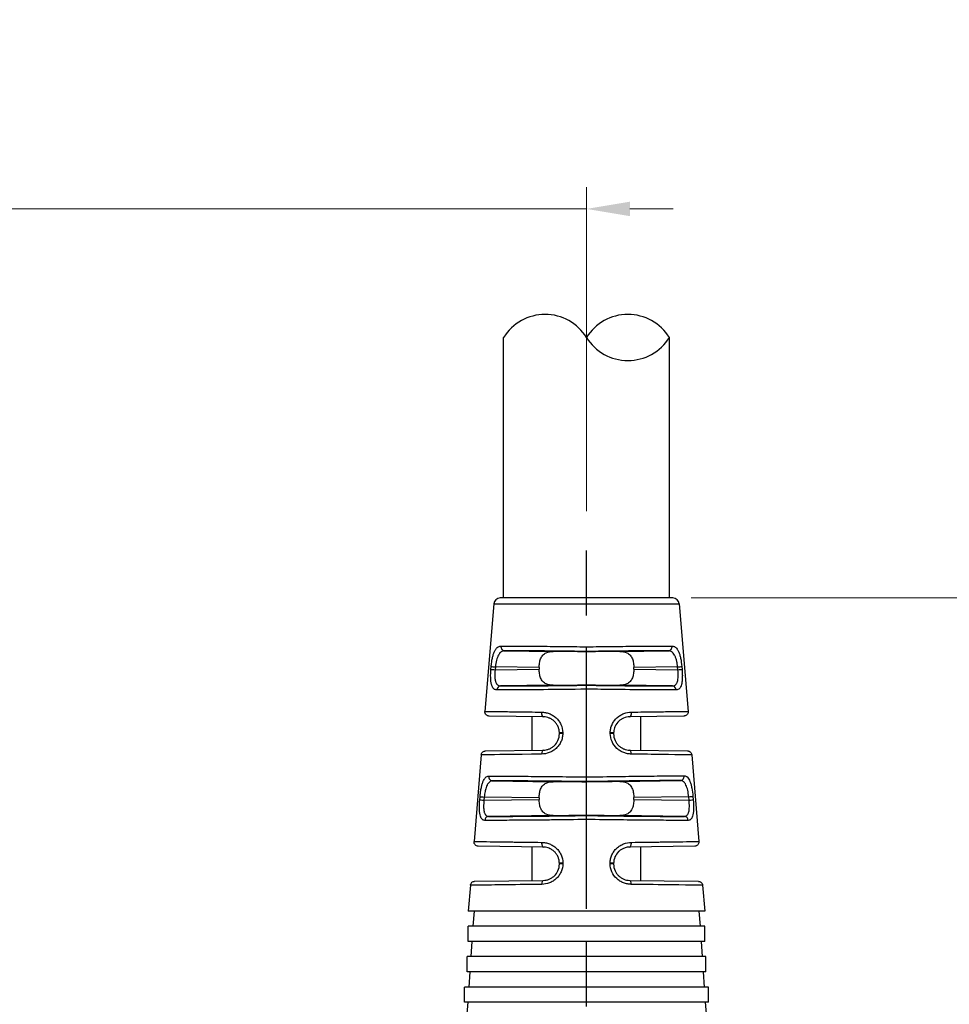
# Model space of a CAD drawing. Header units: millimetres. Extents: x 399 to 6233, y -1870 to 1602.
# Tile 378 of 656: x 4380 to 4423, y 641 to 686. Entities that reach past the tile are written whole.
import ezdxf

# ---------------------------------------------------------------- set-up
doc = ezdxf.new("R2010")
doc.units = ezdxf.units.MM
doc.linetypes.add('AM_ISO08W050', pattern=[18, 12, -1.5, 3, -1.5])
doc.layers.add('AM_5', color=3, linetype='Continuous', lineweight=25)
doc.layers.add('AM_7', color=4, linetype='AM_ISO08W050', lineweight=25)
doc.layers.add('中繼線', color=7, linetype='Continuous')
doc.styles.add('尺寸標註', font='romans.shx', dxfattribs={"bigfont": 'CHINESET.SHX'})
doc.dimstyles.new('複本 CNS2-1$0', dxfattribs={"dimtxt": 2.5, "dimasz": 2, "dimexe": 1, "dimexo": 1, "dimgap": 1, "dimtad": 1, "dimtoh": 1, "dimdsep": 46, "dimtxsty": '尺寸標註', "dimcen": 0, "dimclrd": 2, "dimclre": 2, "dimclrt": 3, "dimadec": 0, "dimazin": 2, "dimtp": 0.1, "dimtm": 0.1, "dimtfac": 0.71, "dimtmove": 0, "dimatfit": 0, "dimfxl": 0, "dimlwd": 13, "dimlwe": 13, "dimarcsym": 0})

# ---------------------------------------------------------------- blocks, each defined once
blk = doc.blocks.new('*D163')
at = {"layer": 'AM_5', "color": 2, "lineweight": 13}
for p, q in [((4374.769, 632.897), (4374.769, 678.36)), ((4406.129, 663.439), (4406.129, 678.36)), ((4372.769, 677.36), (4339.245, 677.36)), ((4406.129, 677.36), (4374.769, 677.36)), ((4408.129, 677.36), (4410.129, 677.36))]:
    blk.add_line(p, q, dxfattribs=at)
at = {"layer": 'AM_5', "color": 2, "lineweight": -2}
for points in [[(4372.769, 677.693), (4372.769, 677.027), (4374.769, 677.36)], [(4408.129, 677.693), (4408.129, 677.027), (4406.129, 677.36)]]:
    blk.add_solid(points, dxfattribs=at)
at = {"layer": 'Defpoints', "color": 0, "lineweight": -2}
for p in [(4374.769, 677.36), (4406.129, 662.439), (4374.769, 631.897)]:
    blk.add_point(p, dxfattribs=at)
at = {"layer": 'AM_5', "color": 3, "insert": (4355.007, 682.348), "char_height": 2.5, "attachment_point": 5, "style": '尺寸標註'}
blk.add_mtext('WL\\P(空間保持至少100以上)', dxfattribs=at)
blk = doc.blocks.new('*D164')
at = {"layer": 'AM_5', "color": 2, "lineweight": 13}
for p, q in [((4444.103, 661.439), (4444.103, 664.108)), ((4444.103, 664.108), (4474.627, 664.108)), ((4410.948, 659.439), (4445.103, 659.439)), ((4444.103, 628.078), (4444.103, 659.439)), ((4441.49, 628.078), (4445.103, 628.078)), ((4444.103, 626.078), (4444.103, 624.078))]:
    blk.add_line(p, q, dxfattribs=at)
at = {"layer": 'AM_5', "color": 2, "lineweight": -2}
for points in [[(4443.77, 661.439), (4444.437, 661.439), (4444.103, 659.439)], [(4443.77, 626.078), (4444.437, 626.078), (4444.103, 628.078)]]:
    blk.add_solid(points, dxfattribs=at)
at = {"layer": 'Defpoints', "color": 0, "lineweight": -2}
for p in [(4409.948, 659.439), (4444.103, 659.439), (4440.49, 628.078)]:
    blk.add_point(p, dxfattribs=at)
at = {"layer": 'AM_5', "color": 3, "insert": (4459.865, 669.096), "char_height": 2.5, "attachment_point": 5, "style": '尺寸標註'}
blk.add_mtext('WW\\P(空間保持至少100以上)', dxfattribs=at)
blk = doc.blocks.new('90度接頭-側視')
for p, q in [((-3.819, 31.361), (-3.819, 43.361)), ((3.819, 31.361), (3.819, 43.361)), ((3.974, 31.361), (-3.974, 31.361)), ((-4.273, 31.086), (-4.685, 26.139)), ((-4.273, 31.086), (4.273, 31.086)), ((4.273, 31.086), (4.685, 26.139)), ((0, 28.897), (0, 29.113)), ((-3.768, 28.929), (-1.537, 28.899)), ((0, 28.882), (0, 28.897)), ((1.537, 28.899), (3.768, 28.929)), ((-4.403, 28.072), (-4.392, 28.202)), ((-4.201, 28.186), (-4.212, 28.056)), ((-2.182, 28.158), (-4.201, 28.186)), ((-2.182, 28.158), (-2.182, 28.084)), ((4.201, 28.186), (2.182, 28.158)), ((2.182, 28.084), (2.182, 28.158)), ((4.212, 28.056), (4.201, 28.186)), ((4.392, 28.202), (4.403, 28.072)), ((-4.212, 28.056), (-2.182, 28.084)), ((2.182, 28.084), (4.212, 28.056)), ((-1.537, 27.343), (-3.957, 27.31)), ((0, 27.343), (0, 27.36)), ((0, 27.16), (0, 27.343)), ((3.957, 27.31), (1.537, 27.343)), ((-1.99, 25.888), (-4.488, 25.923)), ((-2.5, 24.347), (-2.5, 25.895)), ((4.488, 25.923), (1.99, 25.888)), ((2.5, 24.347), (2.5, 25.895)), ((-1.25, 25.104), (-1.25, 25.138)), ((-1.096, 25.154), (-1.096, 25.12)), ((1.096, 25.12), (1.096, 25.154)), ((1.25, 25.138), (1.25, 25.104)), ((-4.851, 24.133), (-5.183, 20.146)), ((-4.655, 24.317), (-1.99, 24.354)), ((1.99, 24.354), (4.655, 24.317)), ((4.851, 24.133), (5.183, 20.146)), ((-4.325, 22.937), (-1.537, 22.899)), ((0, 22.882), (0, 22.901)), ((1.537, 22.904), (4.324, 22.952)), ((4.904, 22.226), (4.918, 22.065)), ((-4.918, 22.065), (-4.906, 22.209)), ((-4.713, 22.193), (-4.726, 22.049)), ((-4.726, 22.049), (-2.182, 22.084)), ((-2.182, 22.158), (-4.713, 22.193)), ((-2.182, 22.158), (-2.182, 22.084)), ((4.712, 22.209), (2.182, 22.165)), ((2.182, 22.084), (2.182, 22.165)), ((2.182, 22.084), (4.726, 22.049)), ((4.726, 22.049), (4.712, 22.209)), ((-1.537, 21.343), (-4.511, 21.302)), ((0, 21.339), (0, 21.36)), ((0, 21.156), (0, 21.339)), ((4.511, 21.302), (1.537, 21.343)), ((-1.99, 19.888), (-4.987, 19.93)), ((-2.5, 18.347), (-2.5, 19.895)), ((4.987, 19.93), (1.99, 19.888)), ((2.5, 18.347), (2.5, 19.895)), ((-1.25, 19.104), (-1.25, 19.138)), ((-1.091, 19.154), (-1.091, 19.12)), ((1.091, 19.12), (1.091, 19.154)), ((1.25, 19.138), (1.25, 19.104)), ((-5.155, 18.31), (-1.99, 18.354)), ((1.99, 18.354), (5.155, 18.31)), ((-5.351, 18.126), (-5.45, 16.94)), ((5.351, 18.126), (5.45, 16.94)), ((5.45, 16.94), (-5.45, 16.94)), ((-5.182, 16.94), (-5.231, 16.24)), ((5.182, 16.94), (5.231, 16.24)), ((5.45, 16.24), (-5.45, 16.24)), ((-5.45, 15.54), (-5.45, 16.24)), ((5.45, 15.54), (5.45, 16.24)), ((5.45, 15.54), (-5.45, 15.54)), ((-5.28, 15.54), (-5.329, 14.84)), ((5.28, 15.54), (5.329, 14.84)), ((5.5, 14.84), (-5.5, 14.84)), ((-5.5, 14.14), (-5.5, 14.84)), ((5.5, 14.14), (5.5, 14.84)), ((5.5, 14.14), (-5.5, 14.14)), ((-5.378, 14.14), (-5.427, 13.44)), ((5.378, 14.14), (5.427, 13.44)), ((5.625, 13.44), (-5.625, 13.44)), ((-5.625, 12.74), (-5.625, 13.44)), ((5.625, 12.74), (5.625, 13.44)), ((5.625, 12.74), (-5.625, 12.74)), ((-5.476, 12.74), (-5.525, 12.04)), ((5.476, 12.74), (5.525, 12.04))]:
    blk.add_line(p, q)
for centre, radius, start, end in [((-1.909, 42.174), 2.248, 31.858, 148.142), ((1.909, 42.174), 2.248, 31.858, 148.142), ((1.909, 44.547), 2.248, 211.858, 328.142), ((-3.974, 31.061), 0.3, 90, 175.2432), ((3.974, 31.061), 0.3, 4.7568, 90)]:
    blk.add_arc(centre, radius, start, end)
for centre, major_axis, ratio, start_param, end_param in [((-3.765, 29.129), (0.001, -0.2), 0.888972, 4.626721, 6.264131), ((3.765, 29.129), (-0.001, -0.2), 0.888972, 0.019054, 1.656464), ((0, 28.86), (-2.5, 0.035), 0.008726, 4.712374, 5.374384), ((0, 28.86), (-2.5, -0.035), 0.008726, 4.050394, 4.712403), ((-4.198, 28.186), (-0.199, 0.017), 0.001193, 0.231085, 1.556885), ((4.198, 28.186), (0.199, 0.017), 0.001193, 4.726301, 6.0521), ((-4.209, 28.056), (-0.199, 0.017), 0.001193, 0.230462, 1.556885), ((4.209, 28.056), (0.199, 0.017), 0.001193, 4.726301, 6.052723), ((-3.954, 27.11), (0.001, 0.2), 0.898166, 0.019848, 1.491245), ((0, 27.382), (2.5, 0.035), 0.008726, 4.050394, 4.712403), ((0, 27.382), (2.5, -0.035), 0.008726, 4.712374, 5.374384), ((3.954, 27.11), (-0.001, 0.2), 0.898166, 4.79194, 6.263337), ((-1.987, 26.088), (-0.003, -0.2), 0.443566, 4.635554, 6.283185), ((1.987, 26.088), (0.003, -0.2), 0.443566, 0, 1.647631), ((-1.05, 25.138), (-0.2, 0), 0.085193, 4.943553, 6.283185), ((-1.05, 25.104), (-0.2, 0), 0.08519, 4.943408, 6.283185), ((1.05, 25.138), (0.2, 0), 0.085193, 0, 1.339632), ((1.05, 25.104), (0.2, 0), 0.08519, 0, 1.339777), ((-1.987, 24.154), (-0.003, 0.2), 0.426361, 0, 1.481814), ((1.987, 24.154), (0.003, 0.2), 0.426361, 4.801371, 6.283185), ((-4.322, 23.137), (0.001, -0.2), 0.912909, 4.624296, 6.261806), ((4.32, 23.152), (0, -0.2), 0.912914, 0.021379, 1.655702), ((0, 22.86), (-2.5, 0.035), 0.008726, 4.712374, 5.374384), ((0, 22.86), (2.5, 0.044), 0.008724, 0.908629, 1.570644), ((4.709, 22.209), (0.199, 0.017), 0.001186, 4.726301, 6.077866), ((-4.723, 22.049), (-0.199, 0.017), 0.001186, 0.204703, 1.556884), ((-4.71, 22.193), (-0.199, 0.017), 0.001186, 0.205256, 1.556884), ((4.723, 22.049), (0.199, 0.017), 0.001186, 4.726301, 6.078482), ((0, 21.382), (2.5, 0.035), 0.008726, 4.050394, 4.712403), ((0, 21.382), (2.5, -0.035), 0.008726, 4.712374, 5.374384), ((-4.508, 21.102), (0.001, 0.2), 0.919463, 0.022195, 1.4937), ((4.508, 21.102), (-0.001, 0.2), 0.919463, 4.789486, 6.260991), ((-1.987, 20.088), (-0.003, -0.2), 0.399297, 4.634936, 6.283185), ((1.987, 20.088), (0.003, -0.2), 0.399297, 0, 1.648249), ((-1.05, 19.138), (-0.2, 0), 0.084754, 4.920419, 6.283185), ((-1.05, 19.104), (-0.2, 0), 0.084752, 4.920302, 6.283185), ((1.05, 19.138), (0.2, 0), 0.084754, 0, 1.362766), ((1.05, 19.104), (0.2, 0), 0.084752, 0, 1.362884), ((-1.987, 18.154), (-0.003, 0.2), 0.38488, 0, 1.482393), ((1.987, 18.154), (0.003, 0.2), 0.38488, 4.800792, 6.283185)]:
    blk.add_ellipse(centre, major_axis=major_axis, ratio=ratio, start_param=start_param, end_param=end_param)
for points, knots in [([(-4.392, 28.202), (-4.386, 28.269), (-4.379, 28.335), (-4.361, 28.463), (-4.35, 28.527), (-4.326, 28.645), (-4.312, 28.7), (-4.289, 28.777), (-4.281, 28.802), (-4.263, 28.849), (-4.254, 28.873), (-4.226, 28.935), (-4.205, 28.972), (-4.172, 29.02), (-4.161, 29.034), (-4.137, 29.061), (-4.123, 29.073), (-4.061, 29.125), (-4.005, 29.146), (-3.942, 29.146)], [0, 0, 0, 0, 0.125, 0.125, 0.25, 0.25, 0.375, 0.375, 0.4375, 0.4375, 0.5, 0.5, 0.625, 0.625, 0.6875, 0.6875, 0.75, 0.75, 1, 1, 1, 1]), ([(-3.942, 29.146), (-3.774, 29.146), (-3.561, 29.146), (-3.303, 29.145), (-3.283, 29.145), (-3.262, 29.145), (-3.241, 29.145), (-2.998, 29.144), (-2.717, 29.142), (-2.404, 29.139), (-2.368, 29.139), (-2.332, 29.139), (-2.295, 29.138), (-1.984, 29.136), (-1.643, 29.133), (-1.28, 29.129), (-1.246, 29.128), (-1.211, 29.128), (-1.176, 29.128), (-0.801, 29.124), (-0.405, 29.119), (0, 29.113)], [0, 0, 0, 0, 0.25, 0.25, 0.25, 0.269969, 0.269969, 0.269969, 0.5, 0.5, 0.5, 0.526492, 0.526492, 0.526492, 0.75, 0.75, 0.75, 0.771372, 0.771372, 0.771372, 1, 1, 1, 1]), ([(0, 29.113), (0.405, 29.119), (0.801, 29.124), (1.176, 29.128), (1.211, 29.128), (1.246, 29.128), (1.28, 29.129), (1.643, 29.133), (1.984, 29.136), (2.295, 29.138), (2.332, 29.139), (2.368, 29.139), (2.404, 29.139), (2.717, 29.142), (2.998, 29.144), (3.241, 29.145), (3.262, 29.145), (3.283, 29.145), (3.303, 29.145), (3.561, 29.146), (3.774, 29.146), (3.942, 29.146)], [0, 0, 0, 0, 0.228628, 0.228628, 0.228628, 0.25, 0.25, 0.25, 0.473508, 0.473508, 0.473508, 0.5, 0.5, 0.5, 0.730031, 0.730031, 0.730031, 0.75, 0.75, 0.75, 1, 1, 1, 1]), ([(3.942, 29.146), (3.974, 29.146), (4.003, 29.141), (4.046, 29.125), (4.059, 29.118), (4.086, 29.103), (4.098, 29.094), (4.138, 29.062), (4.162, 29.035), (4.195, 28.987), (4.205, 28.97), (4.226, 28.933), (4.235, 28.915), (4.264, 28.849), (4.281, 28.802), (4.312, 28.699), (4.325, 28.645), (4.363, 28.464), (4.381, 28.336), (4.392, 28.202)], [0, 0, 0, 0, 0.125, 0.125, 0.1875, 0.1875, 0.25, 0.25, 0.375, 0.375, 0.4375, 0.4375, 0.5, 0.5, 0.625, 0.625, 0.75, 0.75, 1, 1, 1, 1]), ([(-3.768, 28.929), (-3.831, 28.929), (-3.887, 28.911), (-3.935, 28.876), (-3.959, 28.859), (-3.982, 28.838), (-4.002, 28.814), (-4.012, 28.802), (-4.022, 28.789), (-4.031, 28.775), (-4.041, 28.762), (-4.049, 28.748), (-4.058, 28.732), (-4.059, 28.73), (-4.06, 28.728), (-4.062, 28.725), (-4.096, 28.66), (-4.125, 28.581), (-4.148, 28.49), (-4.172, 28.397), (-4.19, 28.293), (-4.201, 28.186)], [0, 0, 0, 0, 0.25, 0.25, 0.25, 0.375, 0.375, 0.375, 0.4375, 0.4375, 0.4375, 0.5, 0.5, 0.5, 0.508472, 0.508472, 0.508472, 0.75, 0.75, 0.75, 1, 1, 1, 1]), ([(0, 28.897), (-0.368, 28.902), (-0.75, 28.907), (-1.126, 28.911), (-1.496, 28.916), (-1.86, 28.919), (-2.195, 28.922), (-2.529, 28.925), (-2.835, 28.927), (-3.098, 28.928), (-3.37, 28.93), (-3.595, 28.93), (-3.768, 28.929)], [2.129864, 2.129864, 2.129864, 2.129864, 2.403635, 2.403635, 2.403635, 2.673954, 2.673954, 2.673954, 2.94416, 2.94416, 2.94416, 3.224459, 3.224459, 3.224459, 3.224459]), ([(-2.182, 28.158), (-2.182, 28.225), (-2.177, 28.297), (-2.154, 28.435), (-2.136, 28.499), (-2.088, 28.618), (-2.053, 28.679), (-1.966, 28.776), (-1.914, 28.813), (-1.764, 28.885), (-1.655, 28.9), (-1.537, 28.899)], [0.2987944, 0.2987944, 0.2987944, 0.2987944, 0.3189909, 0.3189909, 0.3391874, 0.3391874, 0.3637035, 0.3637035, 0.3882197, 0.3882197, 0.4345351, 0.4345351, 0.4345351, 0.4345351]), ([(3.768, 28.929), (3.595, 28.93), (3.37, 28.93), (3.098, 28.928), (2.835, 28.927), (2.529, 28.925), (2.195, 28.922), (1.86, 28.919), (1.496, 28.916), (1.126, 28.911), (0.75, 28.907), (0.368, 28.902), (0, 28.897)], [3.058727, 3.058727, 3.058727, 3.058727, 3.339025, 3.339025, 3.339025, 3.609231, 3.609231, 3.609231, 3.879551, 3.879551, 3.879551, 4.153321, 4.153321, 4.153321, 4.153321]), ([(1.537, 28.899), (1.655, 28.9), (1.764, 28.885), (1.914, 28.813), (1.966, 28.776), (2.053, 28.679), (2.089, 28.618), (2.136, 28.498), (2.154, 28.434), (2.177, 28.297), (2.182, 28.225), (2.182, 28.158)], [0.7608371, 0.7608371, 0.7608371, 0.7608371, 0.8071525, 0.8071525, 0.8317132, 0.8317132, 0.8562739, 0.8562739, 0.8764261, 0.8764261, 0.8965784, 0.8965784, 0.8965784, 0.8965784]), ([(4.201, 28.186), (4.195, 28.239), (4.188, 28.292), (4.179, 28.343), (4.175, 28.369), (4.17, 28.394), (4.165, 28.418), (4.16, 28.44), (4.156, 28.461), (4.15, 28.482), (4.138, 28.531), (4.124, 28.578), (4.108, 28.621), (4.1, 28.641), (4.092, 28.661), (4.084, 28.679), (4.077, 28.695), (4.07, 28.71), (4.062, 28.725), (4.061, 28.727), (4.059, 28.729), (4.058, 28.731), (4.04, 28.764), (4.021, 28.793), (3.999, 28.818), (3.988, 28.831), (3.977, 28.842), (3.966, 28.853), (3.96, 28.858), (3.954, 28.863), (3.948, 28.868), (3.943, 28.871), (3.938, 28.875), (3.933, 28.879), (3.886, 28.911), (3.839, 28.927), (3.78, 28.929), (3.776, 28.929), (3.772, 28.929), (3.768, 28.929)], [0, 0, 0, 0, 0.125, 0.125, 0.125, 0.1875, 0.1875, 0.1875, 0.242432, 0.242432, 0.242432, 0.375, 0.375, 0.375, 0.4375, 0.4375, 0.4375, 0.491526, 0.491526, 0.491526, 0.5, 0.5, 0.5, 0.625, 0.625, 0.625, 0.6875, 0.6875, 0.6875, 0.71875, 0.71875, 0.71875, 0.742946, 0.742946, 0.742946, 0.984164, 0.984164, 0.984164, 1, 1, 1, 1]), ([(-4.133, 27.126), (-4.163, 27.126), (-4.191, 27.132), (-4.228, 27.147), (-4.24, 27.154), (-4.262, 27.17), (-4.272, 27.178), (-4.305, 27.211), (-4.323, 27.238), (-4.347, 27.287), (-4.354, 27.304), (-4.367, 27.342), (-4.373, 27.361), (-4.401, 27.471), (-4.412, 27.573), (-4.419, 27.814), (-4.415, 27.941), (-4.403, 28.072)], [0, 0, 0, 0, 0.125, 0.125, 0.1875, 0.1875, 0.25, 0.25, 0.375, 0.375, 0.4375, 0.4375, 0.5, 0.5, 0.75, 0.75, 1, 1, 1, 1]), ([(-4.212, 28.056), (-4.224, 27.951), (-4.228, 27.851), (-4.226, 27.762), (-4.226, 27.757), (-4.226, 27.752), (-4.226, 27.746), (-4.223, 27.677), (-4.216, 27.615), (-4.205, 27.562), (-4.201, 27.546), (-4.198, 27.532), (-4.194, 27.517), (-4.188, 27.499), (-4.182, 27.48), (-4.174, 27.463), (-4.168, 27.449), (-4.161, 27.435), (-4.153, 27.422), (-4.146, 27.409), (-4.137, 27.397), (-4.129, 27.387), (-4.124, 27.381), (-4.119, 27.376), (-4.114, 27.371), (-4.111, 27.367), (-4.107, 27.364), (-4.103, 27.361), (-4.064, 27.327), (-4.017, 27.31), (-3.957, 27.31)], [0, 0, 0, 0, 0.235395, 0.235395, 0.235395, 0.25, 0.25, 0.25, 0.4375, 0.4375, 0.4375, 0.492495, 0.492495, 0.492495, 0.5625, 0.5625, 0.5625, 0.625, 0.625, 0.625, 0.6875, 0.6875, 0.6875, 0.71875, 0.71875, 0.71875, 0.74263, 0.74263, 0.74263, 1, 1, 1, 1]), ([(-1.537, 27.343), (-1.655, 27.342), (-1.764, 27.357), (-1.914, 27.429), (-1.966, 27.465), (-2.053, 27.562), (-2.088, 27.623), (-2.136, 27.743), (-2.154, 27.807), (-2.177, 27.944), (-2.182, 28.017), (-2.182, 28.084)], [0.163151, 0.163151, 0.163151, 0.163151, 0.2094664, 0.2094664, 0.2339826, 0.2339826, 0.2584987, 0.2584987, 0.2786952, 0.2786952, 0.2988917, 0.2988917, 0.2988917, 0.2988917]), ([(2.182, 28.084), (2.182, 28.017), (2.177, 27.944), (2.154, 27.808), (2.136, 27.743), (2.089, 27.624), (2.053, 27.563), (1.966, 27.465), (1.914, 27.429), (1.764, 27.357), (1.655, 27.342), (1.537, 27.343)], [0.8964799, 0.8964799, 0.8964799, 0.8964799, 0.9166321, 0.9166321, 0.9367843, 0.9367843, 0.9613451, 0.9613451, 0.9859058, 0.9859058, 1.0322212, 1.0322212, 1.0322212, 1.0322212]), ([(3.957, 27.31), (3.986, 27.31), (4.012, 27.314), (4.048, 27.326), (4.059, 27.331), (4.08, 27.343), (4.09, 27.349), (4.12, 27.375), (4.138, 27.396), (4.161, 27.434), (4.168, 27.448), (4.181, 27.478), (4.187, 27.495), (4.211, 27.574), (4.222, 27.653), (4.229, 27.838), (4.224, 27.944), (4.212, 28.056)], [0, 0, 0, 0, 0.125, 0.125, 0.1875, 0.1875, 0.25, 0.25, 0.375, 0.375, 0.4375, 0.4375, 0.5, 0.5, 0.75, 0.75, 1, 1, 1, 1]), ([(4.403, 28.072), (4.409, 28.006), (4.413, 27.942), (4.417, 27.815), (4.417, 27.752), (4.414, 27.633), (4.41, 27.578), (4.401, 27.5), (4.397, 27.475), (4.389, 27.427), (4.384, 27.403), (4.367, 27.34), (4.354, 27.302), (4.331, 27.254), (4.322, 27.239), (4.304, 27.212), (4.293, 27.199), (4.242, 27.147), (4.193, 27.126), (4.133, 27.126)], [0, 0, 0, 0, 0.125, 0.125, 0.25, 0.25, 0.375, 0.375, 0.4375, 0.4375, 0.5, 0.5, 0.625, 0.625, 0.6875, 0.6875, 0.75, 0.75, 1, 1, 1, 1]), ([(-3.957, 27.31), (-3.782, 27.309), (-3.55, 27.309), (-3.266, 27.31), (-2.993, 27.311), (-2.672, 27.314), (-2.319, 27.317), (-1.967, 27.32), (-1.583, 27.324), (-1.191, 27.328), (-0.794, 27.333), (-0.389, 27.338), (0, 27.343)], [6.179833, 6.179833, 6.179833, 6.179833, 6.466177, 6.466177, 6.466177, 6.741793, 6.741793, 6.741793, 7.017531, 7.017531, 7.017531, 7.297215, 7.297215, 7.297215, 7.297215]), ([(0, 27.343), (0.389, 27.338), (0.794, 27.333), (1.191, 27.328), (1.583, 27.324), (1.967, 27.32), (2.319, 27.317), (2.672, 27.314), (2.993, 27.311), (3.266, 27.31), (3.55, 27.309), (3.782, 27.309), (3.957, 27.31)], [5.269156, 5.269156, 5.269156, 5.269156, 5.54884, 5.54884, 5.54884, 5.824577, 5.824577, 5.824577, 6.100194, 6.100194, 6.100194, 6.386537, 6.386537, 6.386537, 6.386537]), ([(0, 27.16), (-1.422, 27.141), (-2.708, 27.13), (-3.509, 27.127), (-3.761, 27.126), (-3.97, 27.126), (-4.133, 27.126)], [0, 0, 0, 0, 0.760219, 0.760219, 0.760219, 1, 1, 1, 1]), ([(4.133, 27.126), (3.615, 27.124), (2.609, 27.13), (1.3, 27.144), (0.887, 27.149), (0.448, 27.154), (0, 27.16)], [0, 0, 0, 0, 0.760219, 0.760219, 0.760219, 1, 1, 1, 1]), ([(-4.488, 25.923), (-4.501, 25.923), (-4.513, 25.924), (-4.552, 25.932), (-4.577, 25.943), (-4.621, 25.973), (-4.64, 25.993), (-4.668, 26.038), (-4.678, 26.064), (-4.685, 26.106), (-4.686, 26.123), (-4.685, 26.139)], [0, 0, 0, 0, 0.00380158, 0.00380158, 0.01176751, 0.01176751, 0.01973343, 0.01973343, 0.02769935, 0.02769935, 0.03261803, 0.03261803, 0.03261803, 0.03261803]), ([(-4.685, 26.139), (-4.685, 26.139), (-4.685, 26.139), (-4.685, 26.139), (-4.685, 26.139), (-4.637, 26.138), (-4.535, 26.137), (-4.525, 26.137), (-4.515, 26.137), (-4.505, 26.137), (-4.402, 26.135), (-4.254, 26.133), (-4.058, 26.13), (-4.032, 26.13), (-4.006, 26.13), (-3.979, 26.129), (-3.775, 26.127), (-3.526, 26.123), (-3.232, 26.12), (-3.204, 26.119), (-3.176, 26.119), (-3.148, 26.118), (-2.834, 26.114), (-2.474, 26.11), (-2.075, 26.104)], [0.4999924, 0.4999924, 0.4999924, 0.4999924, 0.5, 0.5, 0.5, 0.625, 0.625, 0.625, 0.6366327, 0.6366327, 0.6366327, 0.75, 0.75, 0.75, 0.7646055, 0.7646055, 0.7646055, 0.875, 0.875, 0.875, 0.8853656, 0.8853656, 0.8853656, 1, 1, 1, 1]), ([(-2.075, 26.104), (-2.014, 26.103), (-1.954, 26.097), (-1.866, 26.081), (-1.836, 26.074), (-1.779, 26.057), (-1.751, 26.048), (-1.662, 26.014), (-1.606, 25.987), (-1.527, 25.938), (-1.502, 25.921), (-1.452, 25.884), (-1.429, 25.865), (-1.357, 25.799), (-1.314, 25.751), (-1.238, 25.649), (-1.206, 25.595), (-1.124, 25.414), (-1.096, 25.287), (-1.096, 25.154)], [0, 0, 0, 0, 0.125, 0.125, 0.1875, 0.1875, 0.25, 0.25, 0.375, 0.375, 0.4375, 0.4375, 0.5, 0.5, 0.625, 0.625, 0.75, 0.75, 1, 1, 1, 1]), ([(-1.25, 25.138), (-1.25, 25.19), (-1.256, 25.242), (-1.266, 25.293), (-1.272, 25.318), (-1.278, 25.343), (-1.286, 25.368), (-1.293, 25.39), (-1.301, 25.411), (-1.31, 25.432), (-1.331, 25.481), (-1.357, 25.528), (-1.387, 25.57), (-1.415, 25.609), (-1.445, 25.644), (-1.477, 25.676), (-1.514, 25.711), (-1.554, 25.743), (-1.597, 25.77), (-1.617, 25.783), (-1.637, 25.795), (-1.659, 25.806), (-1.669, 25.811), (-1.68, 25.816), (-1.691, 25.821), (-1.7, 25.825), (-1.709, 25.829), (-1.718, 25.833), (-1.798, 25.865), (-1.877, 25.883), (-1.967, 25.887), (-1.974, 25.887), (-1.982, 25.888), (-1.99, 25.888)], [0, 0, 0, 0, 0.125, 0.125, 0.125, 0.1875, 0.1875, 0.1875, 0.243967, 0.243967, 0.243967, 0.375, 0.375, 0.375, 0.492562, 0.492562, 0.492562, 0.625, 0.625, 0.625, 0.6875, 0.6875, 0.6875, 0.71875, 0.71875, 0.71875, 0.743814, 0.743814, 0.743814, 0.98012, 0.98012, 0.98012, 1, 1, 1, 1]), ([(1.096, 25.154), (1.096, 25.221), (1.103, 25.286), (1.131, 25.413), (1.152, 25.476), (1.206, 25.594), (1.239, 25.649), (1.295, 25.726), (1.316, 25.751), (1.359, 25.799), (1.382, 25.822), (1.452, 25.886), (1.502, 25.923), (1.581, 25.971), (1.608, 25.986), (1.664, 26.014), (1.694, 26.026), (1.836, 26.08), (1.953, 26.103), (2.075, 26.104)], [0, 0, 0, 0, 0.125, 0.125, 0.25, 0.25, 0.375, 0.375, 0.4375, 0.4375, 0.5, 0.5, 0.625, 0.625, 0.6875, 0.6875, 0.75, 0.75, 1, 1, 1, 1]), ([(1.99, 25.888), (1.893, 25.886), (1.798, 25.866), (1.712, 25.83), (1.669, 25.812), (1.628, 25.791), (1.59, 25.766), (1.571, 25.753), (1.553, 25.74), (1.535, 25.726), (1.526, 25.719), (1.518, 25.712), (1.509, 25.705), (1.501, 25.697), (1.493, 25.691), (1.484, 25.682), (1.419, 25.621), (1.364, 25.546), (1.324, 25.462), (1.312, 25.437), (1.302, 25.412), (1.293, 25.386), (1.265, 25.307), (1.25, 25.223), (1.25, 25.138)], [0, 0, 0, 0, 0.25, 0.25, 0.25, 0.375, 0.375, 0.375, 0.4375, 0.4375, 0.4375, 0.46875, 0.46875, 0.46875, 0.5, 0.5, 0.5, 0.729105, 0.729105, 0.729105, 0.796829, 0.796829, 0.796829, 1, 1, 1, 1]), ([(2.075, 26.104), (2.474, 26.11), (2.834, 26.114), (3.148, 26.118), (3.176, 26.119), (3.204, 26.119), (3.232, 26.12), (3.526, 26.123), (3.775, 26.127), (3.979, 26.129), (4.006, 26.13), (4.032, 26.13), (4.058, 26.13), (4.254, 26.133), (4.402, 26.135), (4.505, 26.137), (4.515, 26.137), (4.525, 26.137), (4.535, 26.137), (4.637, 26.138), (4.685, 26.139), (4.685, 26.139)], [0, 0, 0, 0, 0.1146318, 0.1146318, 0.1146318, 0.125, 0.125, 0.125, 0.2353886, 0.2353886, 0.2353886, 0.25, 0.25, 0.25, 0.3633569, 0.3633569, 0.3633569, 0.375, 0.375, 0.375, 0.4999914, 0.4999914, 0.4999914, 0.4999914]), ([(4.685, 26.139), (4.686, 26.118), (4.685, 26.096), (4.674, 26.054), (4.666, 26.034), (4.642, 25.997), (4.628, 25.98), (4.594, 25.953), (4.575, 25.942), (4.544, 25.931), (4.533, 25.928), (4.511, 25.924), (4.499, 25.923), (4.488, 25.923)], [0, 0, 0, 0, 0.00641429, 0.00641429, 0.01291848, 0.01291848, 0.01941944, 0.01941944, 0.02592052, 0.02592052, 0.02924848, 0.02924848, 0.0326743, 0.0326743, 0.0326743, 0.0326743]), ([(-1.096, 25.12), (-1.096, 25.055), (-1.102, 24.991), (-1.129, 24.865), (-1.15, 24.803), (-1.203, 24.684), (-1.236, 24.629), (-1.311, 24.526), (-1.355, 24.476), (-1.448, 24.391), (-1.498, 24.353), (-1.578, 24.304), (-1.605, 24.289), (-1.662, 24.261), (-1.692, 24.248), (-1.833, 24.194), (-1.951, 24.172), (-2.072, 24.171)], [0, 0, 0, 0, 0.125, 0.125, 0.25, 0.25, 0.375, 0.375, 0.5, 0.5, 0.625, 0.625, 0.6875, 0.6875, 0.75, 0.75, 1, 1, 1, 1]), ([(-1.99, 24.354), (-1.943, 24.355), (-1.898, 24.36), (-1.831, 24.373), (-1.809, 24.378), (-1.766, 24.391), (-1.747, 24.397), (-1.681, 24.424), (-1.638, 24.445), (-1.577, 24.484), (-1.557, 24.498), (-1.518, 24.528), (-1.499, 24.546), (-1.415, 24.625), (-1.357, 24.704), (-1.274, 24.889), (-1.25, 24.994), (-1.25, 25.104)], [0, 0, 0, 0, 0.125, 0.125, 0.1875, 0.1875, 0.25, 0.25, 0.375, 0.375, 0.4375, 0.4375, 0.5, 0.5, 0.75, 0.75, 1, 1, 1, 1]), ([(2.072, 24.171), (2.011, 24.171), (1.951, 24.177), (1.863, 24.194), (1.834, 24.201), (1.776, 24.218), (1.749, 24.227), (1.66, 24.26), (1.604, 24.288), (1.497, 24.354), (1.449, 24.39), (1.305, 24.523), (1.23, 24.624), (1.123, 24.865), (1.096, 24.99), (1.096, 25.12)], [0, 0, 0, 0, 0.125, 0.125, 0.1875, 0.1875, 0.25, 0.25, 0.375, 0.375, 0.5, 0.5, 0.75, 0.75, 1, 1, 1, 1]), ([(1.25, 25.104), (1.25, 24.994), (1.274, 24.889), (1.336, 24.751), (1.361, 24.708), (1.403, 24.649), (1.418, 24.63), (1.449, 24.595), (1.463, 24.579), (1.517, 24.528), (1.556, 24.498), (1.617, 24.459), (1.638, 24.447), (1.68, 24.425), (1.704, 24.415), (1.807, 24.374), (1.897, 24.355), (1.99, 24.354)], [0, 0, 0, 0, 0.25, 0.25, 0.375, 0.375, 0.4375, 0.4375, 0.5, 0.5, 0.625, 0.625, 0.6875, 0.6875, 0.75, 0.75, 1, 1, 1, 1]), ([(-4.851, 24.133), (-4.85, 24.155), (-4.844, 24.176), (-4.827, 24.216), (-4.815, 24.234), (-4.786, 24.267), (-4.769, 24.28), (-4.731, 24.302), (-4.71, 24.309), (-4.678, 24.315), (-4.666, 24.317), (-4.655, 24.317)], [0, 0, 0, 0, 0.00642235, 0.00642235, 0.01292625, 0.01292625, 0.01942722, 0.01942722, 0.0259283, 0.0259283, 0.02935717, 0.02935717, 0.02935717, 0.02935717]), ([(-2.072, 24.171), (-3.367, 24.153), (-4.247, 24.142), (-4.619, 24.137), (-4.646, 24.136), (-4.67, 24.136), (-4.693, 24.136), (-4.801, 24.134), (-4.851, 24.133), (-4.851, 24.133)], [0, 0, 0, 0, 0.3494158, 0.3494158, 0.3494158, 0.375, 0.375, 0.375, 0.4999847, 0.4999847, 0.4999847, 0.4999847]), ([(4.851, 24.133), (4.851, 24.133), (4.851, 24.133), (4.851, 24.133), (4.851, 24.133), (4.414, 24.14), (3.443, 24.152), (3.059, 24.157), (2.596, 24.164), (2.072, 24.171)], [0.4999756, 0.4999756, 0.4999756, 0.4999756, 0.5, 0.5, 0.5, 0.8584664, 0.8584664, 0.8584664, 1, 1, 1, 1]), ([(4.655, 24.317), (4.662, 24.317), (4.669, 24.316), (4.684, 24.314), (4.691, 24.313), (4.711, 24.308), (4.725, 24.304), (4.761, 24.286), (4.783, 24.27), (4.819, 24.23), (4.833, 24.207), (4.847, 24.166), (4.85, 24.15), (4.851, 24.133)], [0, 0, 0, 0, 0.0021875, 0.0021875, 0.00434897, 0.00434897, 0.00849638, 0.00849638, 0.01646231, 0.01646231, 0.02442823, 0.02442823, 0.02934691, 0.02934691, 0.02934691, 0.02934691]), ([(-4.906, 22.209), (-4.9, 22.276), (-4.893, 22.34), (-4.876, 22.467), (-4.866, 22.53), (-4.844, 22.648), (-4.831, 22.703), (-4.811, 22.78), (-4.803, 22.804), (-4.788, 22.852), (-4.779, 22.875), (-4.754, 22.939), (-4.736, 22.976), (-4.707, 23.024), (-4.697, 23.039), (-4.675, 23.066), (-4.664, 23.079), (-4.608, 23.132), (-4.559, 23.153), (-4.504, 23.154)], [0, 0, 0, 0, 0.125, 0.125, 0.25, 0.25, 0.375, 0.375, 0.4375, 0.4375, 0.5, 0.5, 0.625, 0.625, 0.6875, 0.6875, 0.75, 0.75, 1, 1, 1, 1]), ([(-4.504, 23.154), (-4.313, 23.155), (-4.061, 23.155), (-3.601, 23.153), (-3.434, 23.152), (-3.165, 23.151), (-3.073, 23.15), (-2.93, 23.149), (-2.857, 23.148), (-2.771, 23.148), (-2.734, 23.148), (-2.709, 23.147), (-2.695, 23.147), (-2.32, 23.144), (-1.909, 23.14), (-1.005, 23.131), (-0.513, 23.125), (0, 23.118)], [0, 0, 0, 0, 0.25, 0.25, 0.375, 0.375, 0.4375, 0.4375, 0.46875, 0.484375, 0.492188, 0.492188, 0.5, 0.5, 0.75, 0.75, 1, 1, 1, 1]), ([(0, 23.118), (0.521, 23.127), (1.017, 23.134), (1.694, 23.144), (1.909, 23.147), (2.213, 23.151), (2.312, 23.152), (2.454, 23.153), (2.525, 23.154), (2.605, 23.155), (2.638, 23.156), (2.661, 23.156), (2.671, 23.156), (3.089, 23.161), (3.451, 23.164), (4.064, 23.168), (4.314, 23.169), (4.502, 23.169)], [0.0000003, 0.0000003, 0.0000003, 0.0000003, 0.25, 0.25, 0.375, 0.375, 0.4375, 0.4375, 0.46875, 0.484375, 0.4921875, 0.4921875, 0.5, 0.5, 0.75, 0.75, 1, 1, 1, 1]), ([(4.502, 23.169), (4.53, 23.169), (4.569, 23.161), (4.605, 23.141), (4.629, 23.125), (4.64, 23.116), (4.675, 23.082), (4.696, 23.055), (4.735, 22.991), (4.752, 22.955), (4.787, 22.868), (4.802, 22.821), (4.83, 22.718), (4.842, 22.664), (4.877, 22.484), (4.893, 22.358), (4.904, 22.226)], [0, 0, 0, 0, 0.125, 0.1875, 0.1875, 0.25, 0.25, 0.375, 0.375, 0.5, 0.5, 0.625, 0.625, 0.75, 0.75, 1, 1, 1, 1]), ([(-4.325, 22.937), (-4.381, 22.937), (-4.43, 22.917), (-4.473, 22.882), (-4.495, 22.864), (-4.515, 22.843), (-4.533, 22.818), (-4.542, 22.806), (-4.551, 22.793), (-4.559, 22.779), (-4.567, 22.765), (-4.575, 22.752), (-4.583, 22.735), (-4.612, 22.674), (-4.638, 22.6), (-4.658, 22.517), (-4.665, 22.492), (-4.67, 22.467), (-4.676, 22.441), (-4.692, 22.363), (-4.704, 22.279), (-4.713, 22.193)], [0, 0, 0, 0, 0.25, 0.25, 0.25, 0.375, 0.375, 0.375, 0.4375, 0.4375, 0.4375, 0.5, 0.5, 0.5, 0.728256, 0.728256, 0.728256, 0.796192, 0.796192, 0.796192, 1, 1, 1, 1]), ([(0, 22.901), (-0.431, 22.907), (-0.88, 22.913), (-1.32, 22.918), (-1.753, 22.923), (-2.176, 22.927), (-2.563, 22.93), (-2.95, 22.934), (-3.299, 22.936), (-3.593, 22.937), (-3.899, 22.938), (-4.145, 22.938), (-4.325, 22.937)], [2.129933, 2.129933, 2.129933, 2.129933, 2.418044, 2.418044, 2.418044, 2.701467, 2.701467, 2.701467, 2.984758, 2.984758, 2.984758, 3.279722, 3.279722, 3.279722, 3.279722]), ([(-2.182, 22.158), (-2.182, 22.225), (-2.177, 22.297), (-2.154, 22.435), (-2.136, 22.499), (-2.088, 22.618), (-2.053, 22.679), (-1.966, 22.776), (-1.914, 22.813), (-1.764, 22.885), (-1.655, 22.9), (-1.537, 22.899)], [0.2987944, 0.2987944, 0.2987944, 0.2987944, 0.3189909, 0.3189909, 0.3391874, 0.3391874, 0.3637035, 0.3637035, 0.3882197, 0.3882197, 0.4345351, 0.4345351, 0.4345351, 0.4345351]), ([(0, 22.901), (0, 22.901), (0, 22.903), (0, 22.909), (0, 22.914), (0, 22.932), (0, 22.947), (0, 22.985), (0, 23.008), (0, 23.046), (0, 23.061), (0, 23.083), (0, 23.09), (0, 23.108), (0, 23.117), (0, 23.118)], [-0.003142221, -0.003142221, -0.003142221, -0.003142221, -0.002754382, -0.002754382, -0.002338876, -0.002338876, -0.001631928, -0.001631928, -0.00092496, -0.00092496, -0.000509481, -0.000509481, -0.000311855, -0.000311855, -0.000000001, -0.000000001, -0.000000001, -0.000000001]), ([(4.324, 22.952), (4.144, 22.953), (3.899, 22.952), (3.593, 22.95), (3.299, 22.947), (2.949, 22.944), (2.563, 22.939), (2.176, 22.935), (1.753, 22.929), (1.32, 22.923), (0.88, 22.916), (0.431, 22.909), (0, 22.901)], [3.09842, 3.09842, 3.09842, 3.09842, 3.393347, 3.393347, 3.393347, 3.676606, 3.676606, 3.676606, 3.959996, 3.959996, 3.959996, 4.248071, 4.248071, 4.248071, 4.248071]), ([(1.537, 22.904), (1.655, 22.906), (1.764, 22.891), (1.914, 22.82), (1.966, 22.783), (2.053, 22.686), (2.089, 22.625), (2.136, 22.506), (2.154, 22.441), (2.177, 22.305), (2.182, 22.232), (2.182, 22.165)], [0.7609543, 0.7609543, 0.7609543, 0.7609543, 0.8072597, 0.8072597, 0.8318055, 0.8318055, 0.8563513, 0.8563513, 0.8764894, 0.8764894, 0.8966274, 0.8966274, 0.8966274, 0.8966274]), ([(4.712, 22.209), (4.701, 22.312), (4.685, 22.412), (4.665, 22.503), (4.643, 22.596), (4.617, 22.678), (4.585, 22.745), (4.568, 22.78), (4.55, 22.811), (4.529, 22.838), (4.52, 22.851), (4.51, 22.863), (4.5, 22.874), (4.494, 22.879), (4.489, 22.884), (4.484, 22.889), (4.479, 22.893), (4.475, 22.897), (4.47, 22.9), (4.43, 22.932), (4.389, 22.949), (4.338, 22.952), (4.333, 22.952), (4.328, 22.952), (4.324, 22.952)], [0, 0, 0, 0, 0.243119, 0.243119, 0.243119, 0.493188, 0.493188, 0.493188, 0.625, 0.625, 0.625, 0.6875, 0.6875, 0.6875, 0.71875, 0.71875, 0.71875, 0.744248, 0.744248, 0.744248, 0.979343, 0.979343, 0.979343, 1, 1, 1, 1]), ([(-4.691, 21.118), (-4.717, 21.119), (-4.741, 21.124), (-4.774, 21.14), (-4.784, 21.147), (-4.804, 21.163), (-4.813, 21.172), (-4.841, 21.206), (-4.857, 21.233), (-4.884, 21.299), (-4.894, 21.335), (-4.922, 21.468), (-4.931, 21.57), (-4.934, 21.81), (-4.929, 21.935), (-4.918, 22.065)], [0, 0, 0, 0, 0.125, 0.125, 0.1875, 0.1875, 0.25, 0.25, 0.375, 0.375, 0.5, 0.5, 0.75, 0.75, 1, 1, 1, 1]), ([(-4.726, 22.049), (-4.737, 21.945), (-4.743, 21.845), (-4.742, 21.757), (-4.742, 21.752), (-4.742, 21.747), (-4.742, 21.741), (-4.74, 21.673), (-4.735, 21.611), (-4.726, 21.558), (-4.723, 21.542), (-4.72, 21.528), (-4.716, 21.513), (-4.712, 21.494), (-4.707, 21.476), (-4.701, 21.46), (-4.695, 21.444), (-4.689, 21.43), (-4.683, 21.417), (-4.676, 21.404), (-4.669, 21.392), (-4.662, 21.382), (-4.658, 21.376), (-4.654, 21.371), (-4.649, 21.366), (-4.647, 21.363), (-4.645, 21.361), (-4.643, 21.359), (-4.642, 21.357), (-4.641, 21.356), (-4.639, 21.355), (-4.605, 21.32), (-4.563, 21.302), (-4.511, 21.302)], [0, 0, 0, 0, 0.235782, 0.235782, 0.235782, 0.25, 0.25, 0.25, 0.4375, 0.4375, 0.4375, 0.494125, 0.494125, 0.494125, 0.5625, 0.5625, 0.5625, 0.625, 0.625, 0.625, 0.6875, 0.6875, 0.6875, 0.71875, 0.71875, 0.71875, 0.734375, 0.734375, 0.734375, 0.744055, 0.744055, 0.744055, 1, 1, 1, 1]), ([(-1.537, 21.343), (-1.655, 21.342), (-1.764, 21.357), (-1.914, 21.429), (-1.966, 21.465), (-2.053, 21.562), (-2.088, 21.623), (-2.136, 21.743), (-2.154, 21.807), (-2.177, 21.944), (-2.182, 22.017), (-2.182, 22.084)], [0.163151, 0.163151, 0.163151, 0.163151, 0.2094664, 0.2094664, 0.2339826, 0.2339826, 0.2584987, 0.2584987, 0.2786952, 0.2786952, 0.2988917, 0.2988917, 0.2988917, 0.2988917]), ([(2.182, 22.084), (2.182, 22.017), (2.177, 21.944), (2.154, 21.808), (2.136, 21.743), (2.089, 21.624), (2.053, 21.563), (1.966, 21.465), (1.914, 21.429), (1.764, 21.357), (1.655, 21.342), (1.537, 21.343)], [0.8964799, 0.8964799, 0.8964799, 0.8964799, 0.9166321, 0.9166321, 0.9367843, 0.9367843, 0.9613451, 0.9613451, 0.9859058, 0.9859058, 1.0322212, 1.0322212, 1.0322212, 1.0322212]), ([(4.511, 21.302), (4.536, 21.302), (4.56, 21.306), (4.591, 21.319), (4.601, 21.324), (4.62, 21.337), (4.628, 21.343), (4.654, 21.369), (4.67, 21.391), (4.689, 21.43), (4.695, 21.444), (4.706, 21.474), (4.711, 21.492), (4.731, 21.57), (4.74, 21.649), (4.743, 21.833), (4.738, 21.938), (4.726, 22.049)], [0, 0, 0, 0, 0.125, 0.125, 0.1875, 0.1875, 0.25, 0.25, 0.375, 0.375, 0.4375, 0.4375, 0.5, 0.5, 0.75, 0.75, 1, 1, 1, 1]), ([(4.918, 22.065), (4.929, 21.935), (4.934, 21.807), (4.932, 21.63), (4.929, 21.574), (4.92, 21.471), (4.912, 21.422), (4.894, 21.336), (4.883, 21.298), (4.863, 21.249), (4.856, 21.234), (4.84, 21.207), (4.831, 21.194), (4.787, 21.14), (4.743, 21.119), (4.691, 21.118)], [0, 0, 0, 0, 0.25, 0.25, 0.375, 0.375, 0.5, 0.5, 0.625, 0.625, 0.6875, 0.6875, 0.75, 0.75, 1, 1, 1, 1]), ([(-4.511, 21.302), (-4.329, 21.301), (-4.077, 21.301), (-3.76, 21.302), (-3.456, 21.303), (-3.092, 21.305), (-2.688, 21.308), (-2.283, 21.312), (-1.84, 21.316), (-1.386, 21.321), (-0.924, 21.327), (-0.451, 21.333), (0, 21.339)], [6.128697, 6.128697, 6.128697, 6.128697, 6.428636, 6.428636, 6.428636, 6.716335, 6.716335, 6.716335, 7.00417, 7.00417, 7.00417, 7.29715, 7.29715, 7.29715, 7.29715]), ([(0, 21.339), (0.451, 21.333), (0.924, 21.327), (1.386, 21.321), (1.84, 21.316), (2.283, 21.312), (2.688, 21.308), (3.092, 21.305), (3.456, 21.303), (3.76, 21.302), (4.077, 21.301), (4.329, 21.301), (4.511, 21.302)], [5.269221, 5.269221, 5.269221, 5.269221, 5.5622, 5.5622, 5.5622, 5.850036, 5.850036, 5.850036, 6.137734, 6.137734, 6.137734, 6.437673, 6.437673, 6.437673, 6.437673]), ([(0, 21.156), (-0.539, 21.148), (-1.055, 21.142), (-1.765, 21.134), (-1.991, 21.132), (-2.312, 21.129), (-2.416, 21.128), (-2.567, 21.127), (-2.642, 21.126), (-2.726, 21.126), (-2.762, 21.125), (-2.786, 21.125), (-2.797, 21.125), (-3.23, 21.122), (-3.605, 21.119), (-4.24, 21.117), (-4.499, 21.117), (-4.691, 21.118)], [0, 0, 0, 0, 0.25, 0.25, 0.375, 0.375, 0.4375, 0.4375, 0.46875, 0.484375, 0.492188, 0.492188, 0.5, 0.5, 0.75, 0.75, 1, 1, 1, 1]), ([(4.691, 21.118), (4.499, 21.117), (4.24, 21.117), (3.764, 21.119), (3.591, 21.12), (3.312, 21.121), (3.216, 21.122), (3.067, 21.123), (2.991, 21.123), (2.901, 21.124), (2.863, 21.124), (2.836, 21.125), (2.822, 21.125), (2.432, 21.128), (2.002, 21.132), (1.055, 21.142), (0.539, 21.148), (0, 21.156)], [0, 0, 0, 0, 0.25, 0.25, 0.375, 0.375, 0.4375, 0.4375, 0.46875, 0.484375, 0.492188, 0.492188, 0.5, 0.5, 0.75, 0.75, 1, 1, 1, 1]), ([(-4.987, 19.93), (-4.999, 19.93), (-5.012, 19.931), (-5.05, 19.939), (-5.076, 19.95), (-5.12, 19.98), (-5.139, 20), (-5.167, 20.045), (-5.177, 20.071), (-5.184, 20.113), (-5.185, 20.13), (-5.183, 20.146)], [0, 0, 0, 0, 0.00380155, 0.00380155, 0.01176747, 0.01176747, 0.0197334, 0.0197334, 0.02769932, 0.02769932, 0.032618, 0.032618, 0.032618, 0.032618]), ([(-5.183, 20.146), (-5.183, 20.146), (-5.183, 20.146), (-5.183, 20.146), (-5.183, 20.146), (-5.127, 20.145), (-5.006, 20.143), (-4.993, 20.143), (-4.98, 20.143), (-4.967, 20.143), (-4.845, 20.141), (-4.67, 20.139), (-4.438, 20.136), (-4.404, 20.135), (-4.37, 20.135), (-4.335, 20.134), (-4.093, 20.131), (-3.797, 20.127), (-3.45, 20.123), (-3.414, 20.122), (-3.377, 20.122), (-3.34, 20.121), (-2.967, 20.116), (-2.538, 20.111), (-2.066, 20.104)], [0.4997864, 0.4997864, 0.4997864, 0.4997864, 0.5, 0.5, 0.5, 0.625, 0.625, 0.625, 0.6377642, 0.6377642, 0.6377642, 0.75, 0.75, 0.75, 0.766011, 0.766011, 0.766011, 0.875, 0.875, 0.875, 0.8863224, 0.8863224, 0.8863224, 1, 1, 1, 1]), ([(-2.066, 20.104), (-2.005, 20.103), (-1.944, 20.097), (-1.825, 20.074), (-1.769, 20.058), (-1.651, 20.012), (-1.595, 19.985), (-1.49, 19.919), (-1.442, 19.883), (-1.347, 19.795), (-1.305, 19.747), (-1.231, 19.645), (-1.199, 19.591), (-1.119, 19.411), (-1.091, 19.286), (-1.091, 19.154)], [0, 0, 0, 0, 0.125, 0.125, 0.25, 0.25, 0.375, 0.375, 0.5, 0.5, 0.625, 0.625, 0.75, 0.75, 1, 1, 1, 1]), ([(1.091, 19.154), (1.091, 19.22), (1.098, 19.285), (1.125, 19.41), (1.146, 19.473), (1.199, 19.591), (1.231, 19.646), (1.305, 19.748), (1.349, 19.797), (1.442, 19.882), (1.491, 19.92), (1.596, 19.985), (1.654, 20.014), (1.825, 20.08), (1.943, 20.103), (2.066, 20.104)], [0, 0, 0, 0, 0.125, 0.125, 0.25, 0.25, 0.375, 0.375, 0.5, 0.5, 0.625, 0.625, 0.75, 0.75, 1, 1, 1, 1]), ([(2.066, 20.104), (2.538, 20.111), (2.967, 20.116), (3.34, 20.121), (3.378, 20.122), (3.415, 20.122), (3.451, 20.123), (3.798, 20.127), (4.093, 20.131), (4.335, 20.134), (4.371, 20.135), (4.405, 20.135), (4.439, 20.136), (4.671, 20.139), (4.846, 20.141), (4.967, 20.143), (4.981, 20.143), (4.994, 20.143), (5.007, 20.143), (5.128, 20.145), (5.183, 20.146), (5.183, 20.146)], [0, 0, 0, 0, 0.1135791, 0.1135791, 0.1135791, 0.125, 0.125, 0.125, 0.233783, 0.233783, 0.233783, 0.25, 0.25, 0.25, 0.361911, 0.361911, 0.361911, 0.375, 0.375, 0.375, 0.4997548, 0.4997548, 0.4997548, 0.4997548]), ([(5.183, 20.146), (5.185, 20.125), (5.183, 20.103), (5.173, 20.061), (5.164, 20.041), (5.141, 20.004), (5.126, 19.987), (5.093, 19.96), (5.073, 19.949), (5.042, 19.938), (5.032, 19.935), (5.01, 19.931), (4.998, 19.93), (4.987, 19.93)], [0, 0, 0, 0, 0.00641429, 0.00641429, 0.01291848, 0.01291848, 0.01941944, 0.01941944, 0.02592052, 0.02592052, 0.02924848, 0.02924848, 0.0326743, 0.0326743, 0.0326743, 0.0326743]), ([(-1.25, 19.138), (-1.25, 19.19), (-1.255, 19.241), (-1.266, 19.291), (-1.271, 19.316), (-1.278, 19.341), (-1.285, 19.365), (-1.292, 19.387), (-1.3, 19.409), (-1.309, 19.43), (-1.33, 19.478), (-1.355, 19.524), (-1.385, 19.567), (-1.412, 19.605), (-1.442, 19.641), (-1.475, 19.673), (-1.511, 19.709), (-1.55, 19.74), (-1.593, 19.767), (-1.613, 19.78), (-1.633, 19.792), (-1.655, 19.803), (-1.665, 19.809), (-1.676, 19.814), (-1.687, 19.819), (-1.696, 19.823), (-1.706, 19.828), (-1.715, 19.831), (-1.793, 19.863), (-1.871, 19.882), (-1.959, 19.887), (-1.969, 19.887), (-1.979, 19.888), (-1.99, 19.888)], [0, 0, 0, 0, 0.125, 0.125, 0.125, 0.1875, 0.1875, 0.1875, 0.245159, 0.245159, 0.245159, 0.375, 0.375, 0.375, 0.493979, 0.493979, 0.493979, 0.625, 0.625, 0.625, 0.6875, 0.6875, 0.6875, 0.71875, 0.71875, 0.71875, 0.744948, 0.744948, 0.744948, 0.974333, 0.974333, 0.974333, 1, 1, 1, 1]), ([(1.99, 19.888), (1.841, 19.886), (1.7, 19.839), (1.586, 19.763), (1.567, 19.75), (1.548, 19.737), (1.531, 19.723), (1.522, 19.716), (1.513, 19.709), (1.505, 19.701), (1.497, 19.694), (1.489, 19.687), (1.48, 19.679), (1.34, 19.543), (1.25, 19.345), (1.25, 19.138)], [0, 0, 0, 0, 0.375, 0.375, 0.375, 0.4375, 0.4375, 0.4375, 0.46875, 0.46875, 0.46875, 0.5, 0.5, 0.5, 1, 1, 1, 1]), ([(-1.091, 19.12), (-1.091, 18.991), (-1.118, 18.864), (-1.197, 18.687), (-1.229, 18.632), (-1.303, 18.529), (-1.346, 18.48), (-1.439, 18.394), (-1.488, 18.356), (-1.568, 18.306), (-1.595, 18.291), (-1.651, 18.263), (-1.681, 18.25), (-1.823, 18.195), (-1.941, 18.172), (-2.064, 18.171)], [0, 0, 0, 0, 0.25, 0.25, 0.375, 0.375, 0.5, 0.5, 0.625, 0.625, 0.6875, 0.6875, 0.75, 0.75, 1, 1, 1, 1]), ([(-1.99, 18.354), (-1.942, 18.355), (-1.896, 18.36), (-1.829, 18.373), (-1.806, 18.379), (-1.763, 18.392), (-1.743, 18.399), (-1.677, 18.425), (-1.634, 18.447), (-1.573, 18.487), (-1.553, 18.501), (-1.515, 18.531), (-1.495, 18.549), (-1.413, 18.628), (-1.356, 18.707), (-1.274, 18.89), (-1.25, 18.995), (-1.25, 19.104)], [0, 0, 0, 0, 0.125, 0.125, 0.1875, 0.1875, 0.25, 0.25, 0.375, 0.375, 0.4375, 0.4375, 0.5, 0.5, 0.75, 0.75, 1, 1, 1, 1]), ([(2.064, 18.171), (2.002, 18.171), (1.942, 18.178), (1.853, 18.195), (1.824, 18.202), (1.766, 18.219), (1.738, 18.228), (1.649, 18.262), (1.593, 18.29), (1.488, 18.356), (1.439, 18.393), (1.297, 18.526), (1.223, 18.628), (1.118, 18.866), (1.091, 18.991), (1.091, 19.12)], [0, 0, 0, 0, 0.125, 0.125, 0.1875, 0.1875, 0.25, 0.25, 0.375, 0.375, 0.5, 0.5, 0.75, 0.75, 1, 1, 1, 1]), ([(1.25, 19.104), (1.25, 18.995), (1.274, 18.891), (1.335, 18.753), (1.36, 18.711), (1.401, 18.652), (1.415, 18.633), (1.446, 18.598), (1.46, 18.583), (1.513, 18.531), (1.552, 18.5), (1.613, 18.461), (1.634, 18.449), (1.677, 18.427), (1.7, 18.416), (1.804, 18.375), (1.895, 18.355), (1.99, 18.354)], [0, 0, 0, 0, 0.25, 0.25, 0.375, 0.375, 0.4375, 0.4375, 0.5, 0.5, 0.625, 0.625, 0.6875, 0.6875, 0.75, 0.75, 1, 1, 1, 1]), ([(-5.351, 18.126), (-5.35, 18.148), (-5.344, 18.169), (-5.327, 18.209), (-5.315, 18.227), (-5.286, 18.26), (-5.269, 18.273), (-5.231, 18.295), (-5.21, 18.302), (-5.178, 18.308), (-5.166, 18.31), (-5.155, 18.31)], [0, 0, 0, 0, 0.00642235, 0.00642235, 0.01292625, 0.01292625, 0.01942722, 0.01942722, 0.0259283, 0.0259283, 0.02935713, 0.02935713, 0.02935713, 0.02935713]), ([(-2.064, 18.171), (-3.488, 18.151), (-4.499, 18.138), (-4.978, 18.132), (-5.052, 18.131), (-5.115, 18.13), (-5.166, 18.129), (-5.293, 18.127), (-5.351, 18.126), (-5.351, 18.126)], [0, 0, 0, 0, 0.3247111, 0.3247111, 0.3247111, 0.375, 0.375, 0.375, 0.4996644, 0.4996644, 0.4996644, 0.4996644]), ([(5.351, 18.126), (5.351, 18.126), (5.351, 18.126), (5.351, 18.126), (5.35, 18.126), (4.911, 18.133), (3.913, 18.146), (3.418, 18.153), (2.79, 18.161), (2.064, 18.171)], [0.4996149, 0.4996149, 0.4996149, 0.4996149, 0.5, 0.5, 0.5, 0.834147, 0.834147, 0.834147, 1, 1, 1, 1]), ([(5.155, 18.31), (5.162, 18.31), (5.169, 18.309), (5.184, 18.307), (5.191, 18.306), (5.211, 18.301), (5.225, 18.297), (5.261, 18.279), (5.283, 18.263), (5.319, 18.223), (5.333, 18.2), (5.347, 18.159), (5.35, 18.143), (5.351, 18.126)], [0, 0, 0, 0, 0.0021875, 0.0021875, 0.00434896, 0.00434896, 0.00849637, 0.00849637, 0.01646229, 0.01646229, 0.02442821, 0.02442821, 0.02934689, 0.02934689, 0.02934689, 0.02934689])]:
    blk.add_open_spline(points, degree=3, knots=knots)
blk = doc.blocks.new('90接頭方向組合')
at = {"layer": '中繼線'}
blk.add_blockref('90度接頭-側視', (44.422, 44.422), dxfattribs=at)

msp = doc.modelspace()

# ---------------------------------------------------------------- linework, layer by layer
at = {"layer": 'AM_7'}
msp.add_line((4406.129, 537.128), (4406.129, 662.439), dxfattribs=at)

# ---------------------------------------------------------------- block references
at = {"layer": '中繼線', "color": 0, "linetype": 'ByBlock', "lineweight": -2}
msp.add_blockref('90接頭方向組合', (4361.707, 583.656), dxfattribs=at)

# ---------------------------------------------------------------- dimensions: what is measured, and where the dimension line sits
at = {"layer": 'AM_5'}
dim = msp.add_linear_dim(base=(4374.769, 677.36), p1=(4406.129, 662.439), p2=(4374.769, 631.897), text='WL\\P(空間保持至少100以上)', dimstyle='複本 CNS2-1$0', override={"dimdec": 1, "dimtix": 1}, dxfattribs=at)
dim.commit()
dim.dimension.update_dxf_attribs({"geometry": '*D163', "text_midpoint": (4355.007, 677.36), "dimtype": 160})
dim = msp.add_linear_dim(base=(4444.103, 659.439), p1=(4440.49, 628.078), p2=(4409.948, 659.439), angle=90, text='WW\\P(空間保持至少100以上)', dimstyle='複本 CNS2-1$0', override={"dimdec": 1, "dimtix": 1}, dxfattribs=at)
dim.commit()
dim.dimension.update_dxf_attribs({"geometry": '*D164', "text_midpoint": (4459.865, 664.108), "dimtype": 160})

doc.saveas('drawing.dxf')
